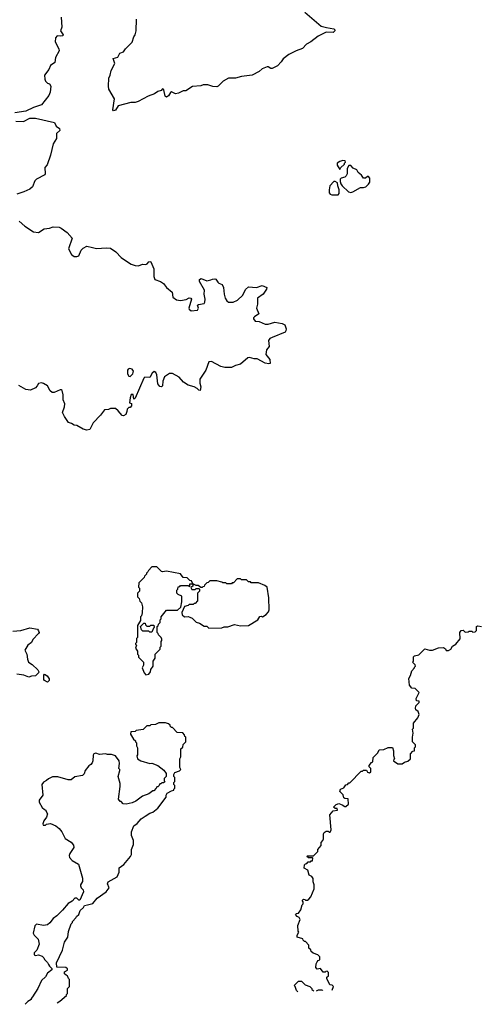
# Model space of a CAD drawing. Extents: x 2293878 to 2522763, y 823964 to 1006972.
# Tile 331 of 407: x 2445143 to 2449820, y 835875 to 845859. Entities that reach past the tile are written whole.
import ezdxf

# ---------------------------------------------------------------- set-up
doc = ezdxf.new("R2010")
doc.units = 0

msp = doc.modelspace()

# ---------------------------------------------------------------- linework, layer by layer
at = {"layer": '0CON20XD'}
for points in [[(2448037.5, 845935), (2448205, 845793.8), (2448258.6, 845778.6), (2448332.5, 845765), (2448342.5, 845755), (2448342.5, 845745), (2448332.5, 845735), (2448325, 845730), (2448255, 845733.3), (2448175, 845692.5), (2448100, 845635), (2448055, 845612.5), (2448013.6, 845566.4), (2447950, 845545), (2447877.5, 845505), (2447818.3, 845461.7), (2447799.2, 845430.8), (2447759.3, 845390.7), (2447706.4, 845363.6), (2447693.6, 845363.6), (2447665, 845382.5), (2447655, 845382.5), (2447605, 845362.5), (2447575, 845332.5), (2447505, 845296.2), (2447395, 845283.3), (2447335, 845266.7), (2447265, 845266.7), (2447210, 845235), (2447160, 845185), (2447145, 845180), (2447105, 845182.5), (2447055, 845197.5), (2447005, 845197.5), (2446981.7, 845188.3), (2446897, 845183), (2446831.7, 845138.3), (2446803.6, 845136.4), (2446755, 845112.5), (2446725, 845107.5), (2446685, 845127.5), (2446675, 845122.5), (2446655, 845086.7), (2446635, 845073.3), (2446621.2, 845085), (2446606.4, 845146.4), (2446595, 845157.5), (2446578.3, 845141.7), (2446545, 845130), (2446511.7, 845108.3), (2446446.2, 845083.8), (2446345, 845030), (2446315, 845020), (2446271.7, 845018.3), (2446145, 844986.7), (2446115, 844941.2), (2446096.2, 844936.2), (2446090.8, 844945), (2446105.6, 845055.6), (2446047.5, 845155), (2446046.7, 845185), (2446047.5, 845265), (2446062.5, 845295), (2446072.5, 845345), (2446110, 845415), (2446092.5, 845465), (2446139.3, 845480.7), (2446160.7, 845519.3), (2446196.4, 845533.6), (2446217, 845563), (2446285, 845630), (2446302.5, 845685), (2446317.5, 845705), (2446326.7, 845745), (2446328.8, 845865)], [(2445563.6, 845883.6), (2445570, 845785), (2445558.8, 845745), (2445586, 845705), (2445582.5, 845695), (2445557, 845693), (2445525, 845694), (2445506, 845675), (2445504.2, 845635), (2445540.8, 845565), (2445544.2, 845545), (2445508, 845475), (2445500, 845425), (2445458, 845395), (2445440, 845355), (2445396.2, 845295), (2445398.8, 845255), (2445406.2, 845235), (2445425, 845216.7), (2445447.7, 845207.7), (2445460, 845185), (2445454.2, 845125.8), (2445440.5, 845089.5), (2445363.6, 844996.4), (2445285, 844970), (2445205, 844932.5), (2445095, 844913.3)], [(2445105, 844830), (2445183.6, 844826.4), (2445245, 844860), (2445305, 844860), (2445497.5, 844815), (2445515, 844780), (2445547, 844757), (2445550, 844735), (2445517.5, 844705), (2445517.5, 844655), (2445485, 844600), (2445457, 844487), (2445421.7, 844388.3), (2445398.3, 844361.7), (2445402.5, 844295), (2445397.5, 844285), (2445315, 844242.5), (2445297.5, 844225), (2445272.5, 844165), (2445245, 844140), (2445187.3, 844112.7), (2445115, 844090)], [(2448395, 844340), (2448401.7, 844358.3), (2448440, 844395), (2448440, 844405), (2448450, 844415), (2448448.3, 844428.3), (2448425, 844430), (2448395, 844422.5), (2448367.5, 844405), (2448367.5, 844385), (2448395, 844340)], [(2448505, 844107.5), (2448525, 844113.3), (2448605, 844157.5), (2448635, 844157.5), (2448657.5, 844165), (2448685, 844190), (2448697, 844213), (2448697, 844253), (2448685, 844270), (2448675, 844270), (2448655, 844252.5), (2448635, 844252.5), (2448615, 844282.5), (2448580, 844310), (2448566.4, 844336.4), (2448530, 844355), (2448505, 844380), (2448485, 844380), (2448468.3, 844351.7), (2448467.5, 844295), (2448457.5, 844275), (2448445, 844263.3), (2448407.5, 844252.5), (2448398.3, 844241.7), (2448397, 844217), (2448402.5, 844195), (2448417.5, 844175), (2448480, 844115), (2448505, 844107.5)], [(2448375, 844082.5), (2448386.7, 844095), (2448386.4, 844133.6), (2448372.5, 844175), (2448370, 844205), (2448345, 844220), (2448333, 844217), (2448293.3, 844175), (2448283.8, 844135), (2448283.6, 844103.6), (2448295, 844090), (2448313.6, 844083.6), (2448375, 844082.5)], [(2445137.5, 843815), (2445195, 843766.7), (2445285, 843707.5), (2445335, 843700), (2445392.7, 843737.3), (2445446.4, 843743.6), (2445485, 843760), (2445545, 843756.7), (2445566.1, 843746.1), (2445625, 843702.5), (2445676.7, 843645), (2445640, 843535), (2445669.5, 843479.6), (2445695, 843456.7), (2445725, 843456.7), (2445742.5, 843465), (2445767.5, 843522.5), (2445787, 843543), (2445825, 843562.5), (2445881.7, 843548.3), (2445925, 843540), (2446025, 843546.7), (2446065, 843542.5), (2446120, 843505), (2446175, 843447.5), (2446228.8, 843408.8), (2446275, 843380), (2446315, 843366.7), (2446345.9, 843364.1), (2446395, 843381.2), (2446425, 843376.2), (2446438.1, 843381.9), (2446455, 843402.5), (2446465, 843407.5), (2446475, 843402.5), (2446504.2, 843334.2), (2446506, 843255), (2446515, 843223.3), (2446573.9, 843203.9), (2446605, 843182.5), (2446632.4, 843142.4), (2446692.5, 843095), (2446696.7, 843045), (2446735, 843017.5), (2446775, 843010), (2446835, 843022.5), (2446865, 843037.5), (2446880, 843035), (2446887.5, 843025), (2446861.2, 842935), (2446865, 842923.3), (2446885, 842906.7), (2446947.3, 842912.7), (2446960, 842935), (2446950, 842965), (2446958.3, 842971.7), (2447015, 842980), (2447023.8, 842995), (2447026, 843025), (2447018, 843075), (2447021.2, 843115), (2446970, 843205), (2446967.5, 843225), (2446985, 843233.3), (2447045, 843212.5), (2447085, 843220), (2447100.7, 843229.3), (2447125, 843230), (2447136.4, 843226.4), (2447155, 843197.5), (2447165, 843187.5), (2447197.5, 843175), (2447213.3, 843143.3), (2447218, 843075), (2447228.8, 843035), (2447245, 843006.7), (2447265, 842996.2), (2447310, 842995), (2447355.8, 843014.2), (2447408.8, 843065), (2447436.8, 843123.2), (2447465, 843148.8), (2447545.9, 843144.1), (2447605, 843164.3), (2447652.5, 843142.5), (2447650, 843125), (2447616.2, 843075), (2447557.5, 843035), (2447556.7, 842975), (2447546.7, 842935), (2447572.5, 842875), (2447527.5, 842845), (2447517.5, 842835), (2447517.5, 842825), (2447535, 842802.5), (2447575, 842797.5), (2447635, 842770), (2447665, 842771.4), (2447735, 842793.3), (2447808.3, 842778.3), (2447834.1, 842764.1), (2447848.8, 842725), (2447846.7, 842705), (2447838, 842692), (2447705, 842638), (2447683.3, 842625), (2447668.8, 842605), (2447676.7, 842545), (2447648.3, 842511.7), (2447642.5, 842465), (2447684.1, 842414.1), (2447687, 842373), (2447671.7, 842368.3), (2447635, 842376.2), (2447555, 842420), (2447525, 842420), (2447475, 842433.3), (2447459.3, 842430.7), (2447385, 842367.5), (2447335, 842352.5), (2447295, 842332.5), (2447225, 842332.5), (2447185, 842342.5), (2447091.7, 842391.7), (2447065, 842390), (2447032.5, 842305), (2446973.3, 842215), (2446970.8, 842175), (2446983.1, 842135), (2446975, 842097.5), (2446961.2, 842101.2), (2446945, 842120), (2446915, 842137.5), (2446853.9, 842153.9), (2446807.5, 842185), (2446762.5, 842235), (2446695, 842272.5), (2446665, 842272.5), (2446615, 842237.5), (2446597.1, 842195), (2446594.3, 842145.7), (2446584, 842136), (2446565, 842139.2), (2446544.3, 842165), (2446535, 842257.5), (2446525, 842282.5), (2446508.3, 842291.7), (2446490, 842275), (2446465, 842230), (2446415, 842232.5), (2446403.3, 842225), (2446315, 842020), (2446301.7, 842011.7), (2446295, 842060), (2446275, 842057.5), (2446263.8, 842025), (2446260, 841975), (2446277, 841967), (2446278.8, 841945), (2446265, 841927.5), (2446253, 841927), (2446235, 841910), (2446232.5, 841885), (2446220, 841855), (2446198, 841842), (2446185, 841846.2), (2446145, 841893.3), (2446115, 841916.2), (2446067, 841917), (2446045, 841907.5), (2446005, 841902.5), (2445965, 841847.5), (2445889.5, 841770.4), (2445856.7, 841705), (2445825, 841696.7), (2445786.4, 841706.4), (2445725, 841742.5), (2445695, 841747.5), (2445670, 841765), (2445640, 841775), (2445597.5, 841835), (2445577.5, 841875), (2445600, 841935), (2445601.2, 841965), (2445586, 842005), (2445586, 842055), (2445575, 842097.5), (2445565, 842106.7), (2445553.9, 842106.1), (2445495, 842078.8), (2445475, 842078.8), (2445453.8, 842095), (2445427.5, 842145), (2445385, 842170), (2445365, 842176.7), (2445335, 842170), (2445322.5, 842145), (2445305, 842127.5), (2445255, 842102.5), (2445205, 842107.5), (2445135, 842150)], [(2446265, 842242.5), (2446293, 842267), (2446300, 842295), (2446285, 842316.7), (2446257, 842323), (2446243.3, 842316.7), (2446237.5, 842305), (2446237, 842267), (2446250, 842245), (2446265, 842242.5)], [(2446425, 839216.7), (2446455, 839223.3), (2446470, 839245), (2446475, 839270), (2446500, 839305), (2446500, 839355), (2446520, 839385), (2446520, 839425), (2446570, 839475), (2446570, 839495), (2446580, 839505), (2446580, 839555), (2446587, 839563), (2446587, 839577), (2446580, 839595), (2446551.7, 839621.7), (2446550, 839635), (2446540, 839645), (2446540, 839705), (2446548.3, 839711.7), (2446551.7, 839728.3), (2446570, 839745), (2446570, 839775), (2446580, 839785), (2446580, 839805), (2446635, 839870), (2446745, 839870), (2446778.3, 839901.7), (2446790, 839955), (2446790, 840015), (2446751.7, 840031.7), (2446740, 840045), (2446740, 840075), (2446750, 840085), (2446751.7, 840108.3), (2446768.3, 840111.7), (2446775, 840120), (2446855, 840120), (2446870, 840110), (2446871.7, 840138.3), (2446900, 840140), (2446888.3, 840168.3), (2446871.7, 840171.7), (2446845, 840200), (2446801.7, 840201.7), (2446775, 840240), (2446635, 840267.5), (2446595, 840260), (2446583, 840263), (2446535, 840310), (2446525, 840312.5), (2446485, 840310), (2446450, 840275), (2446445, 840260), (2446430, 840245), (2446430, 840235), (2446410, 840215), (2446408.3, 840201.7), (2446351.7, 840148.3), (2446350, 840105), (2446360, 840095), (2446360, 840065), (2446340, 840045), (2446340, 840005), (2446355, 839990), (2446363, 839963), (2446380, 839945), (2446390, 839905), (2446387.5, 839845), (2446380, 839815), (2446370, 839805), (2446370, 839765), (2446340, 839715), (2446340, 839595), (2446330, 839585), (2446330, 839545), (2446320, 839535), (2446320, 839525), (2446330, 839515), (2446320, 839485), (2446340, 839455), (2446340, 839425), (2446350, 839415), (2446350, 839395), (2446400, 839345), (2446400, 839315), (2446387.5, 839285), (2446406.2, 839235), (2446425, 839216.7)], [(2447065, 839690), (2447195, 839692.5), (2447218.3, 839701.7), (2447255, 839702.5), (2447325, 839727.5), (2447385, 839712.5), (2447465, 839717.5), (2447560, 839775), (2447581.7, 839808.3), (2447595, 839810), (2447607, 839803), (2447645, 839827.5), (2447670, 839855), (2447677.5, 839875), (2447672.5, 839995), (2447657.5, 840105), (2447631.7, 840121.7), (2447567, 840147), (2447495, 840150), (2447485, 840160), (2447465, 840160), (2447445, 840180), (2447395, 840180), (2447385, 840190), (2447351.7, 840188.3), (2447315, 840150), (2447301.7, 840148.3), (2447295, 840140), (2447245, 840140), (2447235, 840150), (2447205, 840150), (2447197, 840157), (2447145, 840170), (2447075, 840170), (2447058.3, 840151.7), (2447045, 840150), (2447020, 840125), (2447015, 840110), (2447001.7, 840108.3), (2446995, 840100), (2446981.7, 840101.7), (2446955, 840120), (2446935, 840120), (2446900, 840140), (2446900, 840115), (2446880, 840100), (2446891.7, 840081.7), (2446925, 840080), (2446935, 840090), (2446965, 840090), (2446970, 840085), (2446970, 840065), (2446950, 840045), (2446950, 839965), (2446925, 839940), (2446915, 839940), (2446905, 839930), (2446865, 839930), (2446855, 839920), (2446815, 839910), (2446790.7, 839849.3), (2446793.3, 839825), (2446815, 839802.5), (2446855, 839807.5), (2446871.7, 839801.7), (2446895, 839790), (2446935, 839750), (2446968.3, 839738.3), (2447015, 839710), (2447045, 839710), (2447065, 839690)], [(2446485, 839650), (2446465, 839650), (2446455, 839660), (2446395, 839660), (2446381.7, 839671.7), (2446370, 839705), (2446405, 839740), (2446418.3, 839738.3), (2446421.7, 839721.7), (2446435, 839710), (2446465, 839710), (2446475, 839720), (2446505, 839720), (2446510, 839695), (2446501.7, 839688.3), (2446485, 839650)], [(2448315.7, 836019.2), (2448330, 836055), (2448315, 836070), (2448291.7, 836071.7), (2448260, 836135), (2448261.7, 836148.3), (2448280, 836165), (2448278.3, 836198.3), (2448265, 836210), (2448251.7, 836208.3), (2448245, 836200), (2448225, 836200), (2448197, 836237), (2448165, 836232.5), (2448148.3, 836248.3), (2448152.5, 836285), (2448163, 836307), (2448175, 836320), (2448190, 836325), (2448190, 836355), (2448170, 836375), (2448121.7, 836391.7), (2448101.7, 836411.7), (2448098.3, 836428.3), (2448080, 836445), (2448080, 836475), (2448045, 836510), (2448035, 836510), (2448020, 836525), (2448018.3, 836538.3), (2447960, 836555), (2447960, 836575), (2447977.5, 836605), (2447970, 836615), (2447967.5, 836675), (2447990, 836735), (2447980, 836755), (2447960, 836765), (2447942.5, 836785), (2447953, 836797), (2447975, 836800), (2447997, 836833), (2448010, 836885), (2448020, 836895), (2448020, 836915), (2448012.5, 836927.5), (2448025, 836940), (2448038.3, 836938.3), (2448045, 836930), (2448065, 836930), (2448078.3, 836941.7), (2448100, 836965), (2448132.5, 837045), (2448132.5, 837085), (2448122.5, 837115), (2448121.7, 837151.7), (2448109.3, 837169.3), (2448082.5, 837185), (2448070, 837235), (2448032.5, 837255), (2448035, 837290), (2448045, 837300), (2448058.3, 837301.7), (2448071.7, 837318.3), (2448095, 837320), (2448101.7, 837328.3), (2448115, 837330), (2448120, 837355), (2448115, 837360), (2448075, 837360), (2448060, 837375), (2448065, 837380), (2448125, 837380), (2448158.3, 837411.7), (2448170, 837425), (2448170, 837445), (2448202.5, 837485), (2448203, 837517), (2448220, 837535), (2448227, 837553), (2448227.5, 837605), (2448233.6, 837616.4), (2448255, 837630), (2448275, 837630), (2448285, 837620), (2448295, 837620), (2448307, 837643), (2448293.3, 837795), (2448325, 837837.5), (2448370, 837845), (2448365, 837860), (2448345, 837860), (2448330, 837875), (2448355, 837900), (2448385, 837910), (2448418.3, 837898.3), (2448445, 837880), (2448455, 837880), (2448480, 837905), (2448478.3, 837958.3), (2448445, 837960), (2448435, 837970), (2448428.3, 837998.3), (2448393, 838033), (2448400, 838055), (2448435, 838070), (2448455, 838100), (2448470, 838105), (2448485, 838120), (2448495, 838120), (2448611.7, 838238.3), (2448625, 838240), (2448635, 838250), (2448665, 838250), (2448675, 838230), (2448695, 838222.5), (2448708.3, 838231.7), (2448707, 838267), (2448691.7, 838281.7), (2448690, 838295), (2448713.6, 838326.4), (2448727.5, 838335), (2448733, 838377), (2448780, 838425), (2448793.6, 838456.4), (2448841.7, 838458.3), (2448885, 838480), (2448928.3, 838478.3), (2448937.5, 838445), (2448938.3, 838398.3), (2448950, 838365), (2448941.7, 838358.3), (2448940, 838345), (2448983, 838313), (2449027, 838313), (2449048.3, 838331.7), (2449085, 838340), (2449110, 838365), (2449110, 838415), (2449135, 838440), (2449150, 838445), (2449150, 838475), (2449160, 838485), (2449160, 838505), (2449130, 838535), (2449130, 838585), (2449137.5, 838625), (2449130, 838665), (2449140, 838675), (2449142.5, 838725), (2449185, 838780), (2449200, 838815), (2449187.5, 838845), (2449165, 838860), (2449160, 838875), (2449165, 838900), (2449200, 838935), (2449198.3, 838948.3), (2449171.7, 838951.7), (2449167.5, 838975), (2449200, 839035), (2449157, 839077), (2449125, 839080), (2449100.7, 839110.7), (2449093, 839177), (2449111.7, 839208.3), (2449123, 839257), (2449150, 839285), (2449150, 839295), (2449160, 839305), (2449158.3, 839318.3), (2449130, 839345), (2449140, 839355), (2449143, 839397), (2449153, 839407), (2449195, 839420), (2449255, 839480), (2449305, 839467.5), (2449335, 839467.5), (2449395, 839490), (2449445, 839492.5), (2449465, 839480), (2449471.7, 839461.7), (2449497, 839463), (2449520, 839475), (2449537.5, 839505), (2449570, 839525), (2449615, 839580), (2449613.3, 839645), (2449624.1, 839665.9), (2449645, 839667.5), (2449665, 839647.5), (2449697, 839653), (2449705, 839660), (2449735, 839660), (2449745, 839650), (2449767, 839653), (2449780, 839665), (2449782.5, 839705), (2449795, 839712.5), (2449830, 839705)], [(2445075, 839656.9), (2445153.8, 839666.2), (2445245, 839693.8), (2445325, 839677.5), (2445335, 839662.5), (2445340, 839645), (2445335.7, 839635), (2445277, 839573), (2445263.8, 839545), (2445225, 839516), (2445196.2, 839465), (2445217.5, 839425), (2445222, 839375), (2445233.8, 839345), (2445270.5, 839320.5), (2445328.1, 839265), (2445338.9, 839245), (2445335.5, 839234.5), (2445305, 839204), (2445265, 839201.1), (2445235, 839190.6), (2445185, 839211.8), (2445113.5, 839223.5)], [(2445425, 839140), (2445395, 839157.5), (2445388.3, 839168.3), (2445388, 839212), (2445395, 839221.2), (2445422, 839205), (2445443.3, 839175), (2445442.5, 839157.5), (2445425, 839140)], [(2445524.2, 835889.5), (2445550, 835905), (2445620, 835965), (2445620, 835975), (2445630, 835985), (2445630, 836035), (2445650, 836055), (2445650, 836125), (2445640, 836135), (2445630, 836165), (2445615, 836170), (2445600, 836185), (2445600, 836205), (2445628.3, 836221.7), (2445630, 836235), (2445613, 836247), (2445521.7, 836251.7), (2445517.5, 836295), (2445577.5, 836425), (2445600, 836505), (2445632.5, 836555), (2445638.3, 836611.7), (2445665, 836690), (2445680, 836705), (2445680, 836715), (2445715, 836750), (2445720, 836765), (2445742.5, 836785), (2445757.5, 836825), (2445792.5, 836855), (2445800, 836875), (2445831.7, 836881.7), (2445885, 836897.5), (2445930.7, 836949.3), (2446022.5, 837015), (2446052.5, 837055), (2446036.7, 837095), (2446043.3, 837115), (2446133, 837167), (2446152.5, 837215), (2446153, 837257), (2446199.3, 837290.7), (2446270, 837375), (2446277, 837393), (2446280, 837445), (2446300, 837495), (2446297.5, 837535), (2446277.5, 837585), (2446277.5, 837625), (2446302.5, 837685), (2446335, 837707.5), (2446377.5, 837755), (2446416.4, 837783.6), (2446465, 837813.3), (2446496.1, 837823.9), (2446546.4, 837863.6), (2446630, 837975), (2446630, 837995), (2446640, 838015), (2446685, 838040), (2446710, 838045), (2446710, 838055), (2446720, 838065), (2446720, 838095), (2446710, 838105), (2446710, 838125), (2446720, 838135), (2446720, 838175), (2446710, 838185), (2446710, 838205), (2446720, 838225), (2446767, 838243), (2446780, 838255), (2446770, 838275), (2446770, 838365), (2446780, 838385), (2446780, 838465), (2446798.3, 838481.7), (2446801.7, 838508.3), (2446830, 838535), (2446830, 838585), (2446821.7, 838591.7), (2446818.3, 838608.3), (2446798.3, 838628.3), (2446741.7, 838631.7), (2446695, 838680), (2446685, 838680), (2446670, 838695), (2446670, 838705), (2446655, 838720), (2446625, 838730), (2446555, 838730), (2446521.7, 838711.7), (2446475, 838710), (2446465, 838700), (2446435, 838700), (2446397, 838663), (2446325, 838650), (2446315, 838640), (2446271.7, 838638.3), (2446270, 838615), (2446300, 838565), (2446320, 838545), (2446320, 838535), (2446330, 838525), (2446330, 838495), (2446340, 838475), (2446340, 838405), (2446332.5, 838395), (2446340, 838365), (2446373.8, 838343.8), (2446465, 838317.5), (2446485, 838320), (2446547, 838297), (2446608.3, 838248.3), (2446630, 838215), (2446630, 838185), (2446610, 838165), (2446610, 838145), (2446618.3, 838131.7), (2446605, 838120), (2446585, 838120), (2446575, 838110), (2446565, 838110), (2446560, 838095), (2446545, 838080), (2446535, 838080), (2446530, 838065), (2446505, 838040), (2446495, 838040), (2446455, 838010), (2446390, 837985), (2446322.5, 837935), (2446285, 837916.7), (2446223.6, 837903.6), (2446195, 837907.5), (2446175, 837930), (2446165, 837930), (2446147.5, 837955), (2446162.5, 838085), (2446162.5, 838115), (2446142.5, 838185), (2446160, 838245), (2446160, 838255), (2446150, 838265), (2446156.7, 838315), (2446152.5, 838345), (2446115, 838393.3), (2446075, 838406.7), (2446036.4, 838406.4), (2446015, 838413.3), (2445955, 838407.5), (2445915, 838420), (2445897, 838413), (2445888.3, 838401.7), (2445887.5, 838345), (2445880, 838325), (2445867.5, 838305), (2445847, 838293), (2445807.5, 838245), (2445797, 838213), (2445780, 838195), (2445705, 838180), (2445665, 838152.5), (2445635, 838152.5), (2445531.7, 838181.7), (2445478.3, 838181.7), (2445435, 838162.5), (2445415, 838142.5), (2445385, 838127.5), (2445367.5, 838105), (2445380, 837995), (2445340, 837945), (2445340, 837925), (2445371.7, 837871.7), (2445395, 837850), (2445410, 837845), (2445410, 837835), (2445427.5, 837805), (2445417, 837773), (2445390, 837735), (2445380, 837705), (2445381.7, 837691.7), (2445405, 837690), (2445415, 837700), (2445455, 837707.5), (2445510, 837685), (2445545, 837657.5), (2445572.5, 837625), (2445605, 837557.5), (2445665, 837517.5), (2445688.3, 837488.3), (2445693.3, 837465), (2445653.3, 837405), (2445647.5, 837385), (2445650, 837365), (2445675, 837332.5), (2445740, 837295), (2445782.5, 837155), (2445781.7, 837118.3), (2445760, 837085), (2445760, 837075), (2445767.5, 837055), (2445787.5, 837035), (2445790, 837015), (2445755, 836930), (2445745, 836930), (2445725, 836950), (2445705, 836950), (2445675, 836920), (2445635, 836897.5), (2445579.3, 836830.7), (2445519.3, 836770.7), (2445483.6, 836746.4), (2445449.3, 836700.7), (2445425, 836680), (2445387, 836673), (2445315, 836687.5), (2445298.3, 836671.7), (2445281.2, 836595), (2445290, 836575), (2445330, 836535), (2445340, 836485), (2445317, 836423), (2445290, 836395), (2445290, 836375), (2445305, 836370), (2445335, 836377.5), (2445373, 836363), (2445390, 836345), (2445395, 836330), (2445425, 836300), (2445437, 836277), (2445445, 836260), (2445468.3, 836238.3), (2445470, 836225), (2445425, 836190), (2445406.4, 836153.6), (2445363.6, 836116.4), (2445327.5, 836035), (2445275, 835950), (2445260, 835935), (2445260, 835925), (2445225, 835902.5), (2445198.6, 835874.6)], [(2447968.5, 836002.6), (2447953.6, 836013.6), (2447940, 836055), (2447930, 836065), (2447975, 836110), (2448005, 836110), (2448043, 836073), (2448090, 836055), (2448110, 836035), (2448110, 836025), (2448130.9, 836010.4)], [(2448158.3, 836011.7), (2448178.3, 836021.7), (2448215, 836020), (2448216.9, 836014.4)]]:
    msp.add_lwpolyline(points, dxfattribs=at)

doc.saveas('drawing.dxf')
